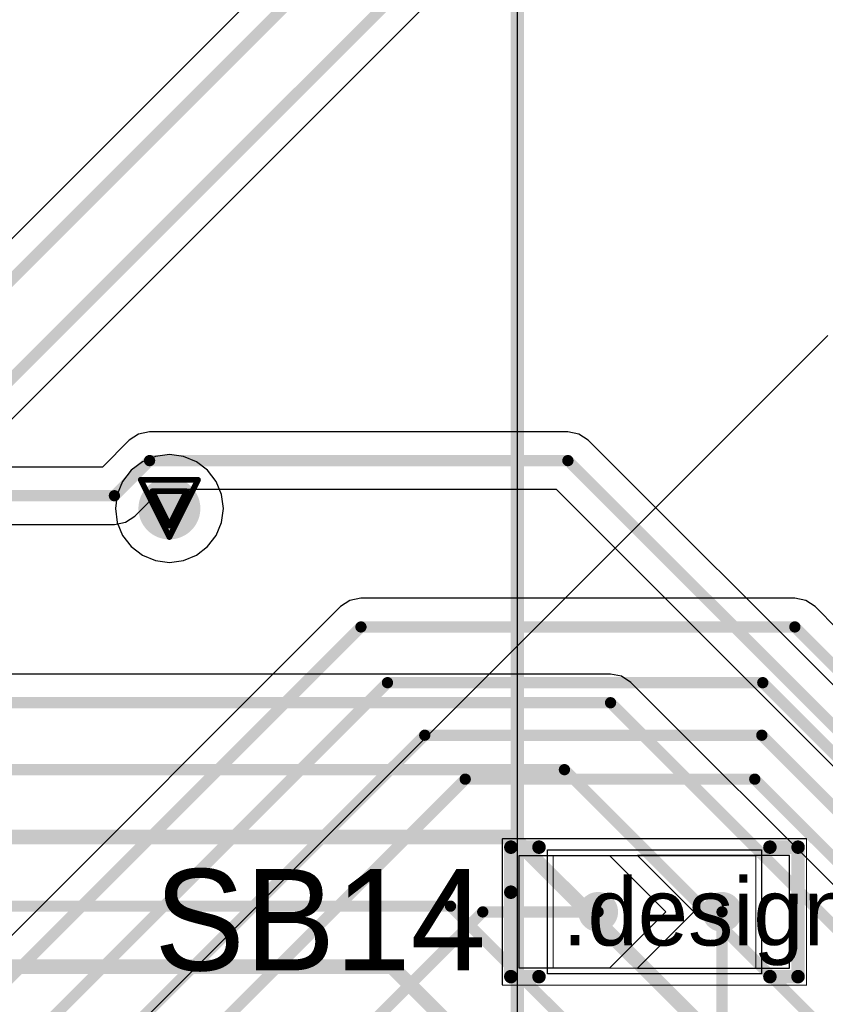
# Model space of a CAD drawing. Header units: millimetres. Extents: x 138 to 555, y 26 to 334.
# Tile 300 of 656: x 212.4 to 219.55, y 234.53 to 243.27. Entities that reach past the tile are written whole.
import ezdxf

# ---------------------------------------------------------------- set-up
doc = ezdxf.new("R2010")
doc.units = ezdxf.units.MM
for name, color, linetype in [('BottomLayer', 5, 'Continuous'), ('DrillDrawing', 1, 'Continuous'), ('Mechanical20', 56, 'Continuous'), ('Mechanical27', 56, 'Continuous'), ('MidLayer1', 16, 'Continuous'), ('MidLayer2', 76, 'Continuous'), ('MidLayer3', 90, 'Continuous'), ('MidLayer4', 156, 'Continuous'), ('MultiLayer', 9, 'Continuous'), ('TopLayer', 1, 'Continuous'), ('TopOverlay', 2, 'Continuous'), ('TopPaste', 8, 'Continuous'), ('TopSolder', 216, 'Continuous'), ('ViaHoleLayer', 16, 'Continuous')]:
    doc.layers.add(name, color=color, linetype=linetype)

# ---------------------------------------------------------------- blocks, each defined once
blk = doc.blocks.new('SOLDER_BRIDGE_R0603_0R_607')
at = {"layer": 'Mechanical20', "const_width": 0.01}
for points in [[(-1.35, 0.65), (-0.2, 0.65)], [(-1.35, -0.65), (-1.35, 0.65)], [(-0.2, 0.65), (1.35, 0.65)], [(1.35, -0.65), (1.35, 0.65)], [(-1.35, -0.65), (1.35, -0.65)]]:
    blk.add_lwpolyline(points, dxfattribs=at)
at = {"layer": 'Mechanical20', "const_width": 0.005}
for points in [[(-1.3525, 0.65, 1), (-1.3475, 0.65, 1)], [(-1.3525, 0.65, 1), (-1.3475, 0.65, 1)], [(-0.2025, 0.65, 1), (-0.1975, 0.65, 1)], [(-0.2025, 0.65, 1), (-0.1975, 0.65, 1)], [(1.3475, 0.65, 1), (1.3525, 0.65, 1)], [(1.3475, 0.65, 1), (1.3525, 0.65, 1)], [(-1.3525, -0.65, 1), (-1.3475, -0.65, 1)], [(-1.3525, -0.65, 1), (-1.3475, -0.65, 1)], [(1.3475, -0.65, 1), (1.3525, -0.65, 1)], [(1.3475, -0.65, 1), (1.3525, -0.65, 1)]]:
    blk.add_lwpolyline(points, format="xyb", close=True, dxfattribs=at)
at = {"layer": 'Mechanical27', "const_width": 0.01}
for points in [[(-0.9, -0.5), (-0.9, 0.5)], [(-0.9, 0.5), (0.9, 0.5)], [(0.9, -0.5), (0.9, 0.5)], [(-0.9, -0.5), (0.9, -0.5)]]:
    blk.add_lwpolyline(points, dxfattribs=at)
at = {"layer": 'Mechanical27', "const_width": 0.005}
for points in [[(-0.9025, 0.5, 1), (-0.8975, 0.5, 1)], [(-0.9025, 0.5, 1), (-0.8975, 0.5, 1)], [(0.8975, 0.5, 1), (0.9025, 0.5, 1)], [(0.8975, 0.5, 1), (0.9025, 0.5, 1)], [(-0.9025, -0.5, 1), (-0.8975, -0.5, 1)], [(-0.9025, -0.5, 1), (-0.8975, -0.5, 1)], [(0.8975, -0.5, 1), (0.9025, -0.5, 1)], [(0.8975, -0.5, 1), (0.9025, -0.5, 1)]]:
    blk.add_lwpolyline(points, format="xyb", close=True, dxfattribs=at)
at = {"layer": 'TopLayer'}
for p, q in [((-1.2, -0.5), (-1.2, 0.5)), ((-1.2, 0.5), (-0.4, 0.5)), ((-0.4, 0.5), (0.1, 0)), ((-0.15, 0.5), (-0.15, 0.5)), ((-0.15, 0.5), (0.35, 0)), ((1.2, 0.5), (-0.15, 0.5)), ((1.2, -0.5), (1.2, 0.5)), ((0.1, 0), (-0.4, -0.5)), ((0.35, 0), (-0.15, -0.5)), ((-1.2, -0.5), (-1.2, -0.5)), ((-0.4, -0.5), (-1.2, -0.5)), ((-0.15, -0.5), (1.2, -0.5))]:
    blk.add_line(p, q, dxfattribs=at)
at = {"layer": 'TopLayer', "const_width": 0.127}
for points in [[(-0.5635, 0, 1), (-0.4365, 0, 1)], [(0.5365, 0, 1), (0.6635, 0, 1)]]:
    blk.add_lwpolyline(points, format="xyb", close=True, dxfattribs=at)
at = {"layer": 'TopOverlay', "const_width": 0.12}
for points in [[(-1.275, 0.575), (-1.025, 0.575)], [(-1.275, 0.175), (-1.275, 0.575)], [(1.025, 0.575), (1.275, 0.575)], [(1.275, -0.575), (1.275, 0.575)], [(-1.275, -0.575), (-1.275, 0.175)], [(-1.275, -0.575), (-1.025, -0.575)], [(1.025, -0.575), (1.275, -0.575)]]:
    blk.add_lwpolyline(points, dxfattribs=at)
at = {"layer": 'TopOverlay', "const_width": 0.06}
for points in [[(-1.305, 0.575, 1), (-1.245, 0.575, 1)], [(-1.305, 0.575, 1), (-1.245, 0.575, 1)], [(-1.055, 0.575, 1), (-0.995, 0.575, 1)], [(0.995, 0.575, 1), (1.055, 0.575, 1)], [(1.245, 0.575, 1), (1.305, 0.575, 1)], [(1.245, 0.575, 1), (1.305, 0.575, 1)], [(-1.305, 0.175, 1), (-1.245, 0.175, 1)], [(-1.305, 0.175, 1), (-1.245, 0.175, 1)], [(-1.305, -0.575, 1), (-1.245, -0.575, 1)], [(-1.305, -0.575, 1), (-1.245, -0.575, 1)], [(-1.055, -0.575, 1), (-0.995, -0.575, 1)], [(0.995, -0.575, 1), (1.055, -0.575, 1)], [(1.245, -0.575, 1), (1.305, -0.575, 1)], [(1.245, -0.575, 1), (1.305, -0.575, 1)]]:
    blk.add_lwpolyline(points, format="xyb", close=True, dxfattribs=at)
at = {"layer": 'TopPaste', "const_width": 0.127}
for points in [[(-0.5635, 0, 1), (-0.4365, 0, 1)], [(0.5365, 0, 1), (0.6635, 0, 1)]]:
    blk.add_lwpolyline(points, format="xyb", close=True, dxfattribs=at)
at = {"layer": 'TopSolder'}
for p, q in [((-0.95, 0.55), (-0.95, 0.55)), ((-0.95, 0.55), (0.95, 0.55)), ((-0.95, -0.55), (-0.95, 0.55)), ((0.95, 0.55), (0.95, -0.55)), ((0.95, -0.55), (-0.95, -0.55))]:
    blk.add_line(p, q, dxfattribs=at)
at = {"layer": 'TopSolder', "const_width": 0.177}
for points in [[(-0.5885, 0, 1), (-0.4115, 0, 1)], [(0.5115, 0, 1), (0.6885, 0, 1)]]:
    blk.add_lwpolyline(points, format="xyb", close=True, dxfattribs=at)
blk = doc.blocks.new('MOD_MB1263_943')
at = {"layer": 'Mechanical27', "const_width": 0.01}
blk.add_lwpolyline([(65, -8), (-55, -8)], dxfattribs=at)
at = {"layer": 'TopOverlay', "const_width": 0.12}
blk.add_lwpolyline([(65, -8), (-55, -8)], dxfattribs=at)

msp = doc.modelspace()

# ---------------------------------------------------------------- linework, layer by layer
at = {"layer": 'BottomLayer'}
for p, q in [((213.4577, 239.5939), (213.375, 239.5387)), ((213.5553, 239.6133), (213.4577, 239.5939)), ((217.2694, 239.6133), (213.5553, 239.6133)), ((217.367, 239.5939), (217.2694, 239.6133)), ((217.4497, 239.5387), (217.367, 239.5939)), ((213.375, 239.5387), (213.1377, 239.3013)), ((221.426, 235.5623), (217.4497, 239.5387)), ((213.1377, 239.3013), (204.9415, 239.3013)), ((213.4235, 238.8662), (213.6609, 239.1035)), ((213.6609, 239.1035), (217.1638, 239.1035)), ((217.1638, 239.1035), (221.1402, 235.1271)), ((213.3408, 238.8109), (213.4235, 238.8662)), ((204.9415, 238.7915), (213.2433, 238.7915)), ((213.2433, 238.7915), (213.3408, 238.8109)), ((217.648, 237.4627), (204.5257, 237.4627)), ((217.7455, 237.4433), (217.648, 237.4627)), ((217.8282, 237.388), (217.7455, 237.4433)), ((220.3002, 234.9161), (217.8282, 237.388))]:
    msp.add_line(p, q, dxfattribs=at)
for points, const_width in [([(213.2433, 239.0464), (213.5553, 239.3584)], 0.1), ([(213.5553, 239.3584), (217.2694, 239.3584)], 0.1), ([(217.2694, 239.3584), (221.3205, 235.3074)], 0.1), ([(204.5068, 239.0464), (213.2433, 239.0464)], 0.1), ([(204.4201, 237.2078), (217.648, 237.2078)], 0.1), ([(217.648, 237.2078), (220.1946, 234.6612)], 0.1), ([(203.8146, 236.6133), (217.2386, 236.6133)], 0.1), ([(217.2386, 236.6133), (220.1056, 233.7463)], 0.1), ([(203.1551, 236.0146), (216.782, 236.0146)], 0.13), ([(216.782, 236.0146), (220.0619, 232.7346)], 0.13), ([(203.7471, 235.4006), (216.227, 235.4006)], 0.1), ([(216.227, 235.4006), (220.3702, 231.2574)], 0.1), ([(209.1126, 234.8635), (215.7055, 234.8635)], 0.13), ([(215.7055, 234.8635), (220.426, 230.143)], 0.13)]:
    msp.add_lwpolyline(points, dxfattribs=dict(at, const_width=const_width))
for points, const_width in [([(213.5303, 239.3584, 1), (213.5803, 239.3584, 1)], 0.05), ([(213.5303, 239.3584, 1), (213.5803, 239.3584, 1)], 0.05), ([(217.2444, 239.3584, 1), (217.2944, 239.3584, 1)], 0.05), ([(217.2444, 239.3584, 1), (217.2944, 239.3584, 1)], 0.05), ([(213.5938, 238.9334, 1), (213.8688, 238.9334, 1)], 0.275), ([(213.2183, 239.0464, 1), (213.2683, 239.0464, 1)], 0.05), ([(213.2183, 239.0464, 1), (213.2683, 239.0464, 1)], 0.05), ([(217.623, 237.2078, 1), (217.673, 237.2078, 1)], 0.05), ([(217.623, 237.2078, 1), (217.673, 237.2078, 1)], 0.05), ([(217.2136, 236.6133, 1), (217.2636, 236.6133, 1)], 0.05), ([(217.2136, 236.6133, 1), (217.2636, 236.6133, 1)], 0.05), ([(216.7495, 236.0146, 1), (216.8145, 236.0146, 1)], 0.065), ([(216.7495, 236.0146, 1), (216.8145, 236.0146, 1)], 0.065), ([(216.202, 235.4006, 1), (216.252, 235.4006, 1)], 0.05), ([(216.202, 235.4006, 1), (216.252, 235.4006, 1)], 0.05), ([(215.673, 234.8635, 1), (215.738, 234.8635, 1)], 0.065), ([(215.673, 234.8635, 1), (215.738, 234.8635, 1)], 0.065)]:
    msp.add_lwpolyline(points, format="xyb", close=True, dxfattribs=dict(at, const_width=const_width))
at = {"layer": 'DrillDrawing', "const_width": 0.0508}
for points in [[(213.4773, 239.1874), (213.9853, 239.1874)], [(213.4773, 239.1874), (213.7313, 238.6794)], [(213.7313, 238.6794), (213.9853, 239.1874)], [(213.5789, 239.0858), (213.8837, 239.0858)], [(213.5789, 239.0858), (213.7313, 238.781)], [(213.7313, 238.781), (213.8837, 239.0858)]]:
    msp.add_lwpolyline(points, dxfattribs=at)
at = {"layer": 'DrillDrawing', "const_width": 0.0254}
for points in [[(213.4646, 239.1874, 1), (213.49, 239.1874, 1)], [(213.4646, 239.1874, 1), (213.49, 239.1874, 1)], [(213.9726, 239.1874, 1), (213.998, 239.1874, 1)], [(213.9726, 239.1874, 1), (213.998, 239.1874, 1)], [(213.5662, 239.0858, 1), (213.5916, 239.0858, 1)], [(213.5662, 239.0858, 1), (213.5916, 239.0858, 1)], [(213.871, 239.0858, 1), (213.8964, 239.0858, 1)], [(213.871, 239.0858, 1), (213.8964, 239.0858, 1)], [(213.7186, 238.781, 1), (213.744, 238.781, 1)], [(213.7186, 238.781, 1), (213.744, 238.781, 1)], [(213.7186, 238.6794, 1), (213.744, 238.6794, 1)], [(213.7186, 238.6794, 1), (213.744, 238.6794, 1)]]:
    msp.add_lwpolyline(points, format="xyb", close=True, dxfattribs=at)
at = {"layer": 'MidLayer1'}
msp.add_line((212.4525, 233.3444), (219.5773, 240.4692), dxfattribs=at)
at = {"layer": 'MidLayer1', "const_width": 0.275}
msp.add_lwpolyline([(213.5938, 238.9334, 1), (213.8688, 238.9334, 1)], format="xyb", close=True, dxfattribs=at)
at = {"layer": 'MidLayer2', "const_width": 0.275}
msp.add_lwpolyline([(213.5938, 238.9334, 1), (213.8688, 238.9334, 1)], format="xyb", close=True, dxfattribs=at)
at = {"layer": 'MidLayer3', "const_width": 0.275}
msp.add_lwpolyline([(213.5938, 238.9334, 1), (213.8688, 238.9334, 1)], format="xyb", close=True, dxfattribs=at)
at = {"layer": 'MidLayer4'}
for p, q in [((213.6073, 239.3962), (213.4918, 239.3483)), ((213.7313, 239.4125), (213.6073, 239.3962)), ((213.8553, 239.3962), (213.7313, 239.4125)), ((213.9709, 239.3483), (213.8553, 239.3962)), ((213.4918, 239.3483), (213.3926, 239.2722)), ((214.0701, 239.2722), (213.9709, 239.3483)), ((213.3926, 239.2722), (213.3164, 239.173)), ((214.1462, 239.173), (214.0701, 239.2722)), ((213.3164, 239.173), (213.2685, 239.0574)), ((214.1941, 239.0574), (214.1462, 239.173)), ((213.2685, 239.0574), (213.2522, 238.9334)), ((214.2104, 238.9334), (214.1941, 239.0574)), ((213.2522, 238.9334), (213.2685, 238.8094)), ((214.1941, 238.8094), (214.2104, 238.9334)), ((213.2685, 238.8094), (213.3164, 238.6939)), ((214.1462, 238.6939), (214.1941, 238.8094)), ((213.3164, 238.6939), (213.3926, 238.5947)), ((214.0701, 238.5947), (214.1462, 238.6939)), ((213.3926, 238.5947), (213.4918, 238.5185)), ((213.9709, 238.5185), (214.0701, 238.5947)), ((213.4918, 238.5185), (213.6073, 238.4707)), ((213.8553, 238.4707), (213.9709, 238.5185)), ((213.6073, 238.4707), (213.7313, 238.4543)), ((213.7313, 238.4543), (213.8553, 238.4707))]:
    msp.add_line(p, q, dxfattribs=at)
at = {"layer": 'MidLayer4', "const_width": 0.275}
msp.add_lwpolyline([(213.5938, 238.9334, 1), (213.8688, 238.9334, 1)], format="xyb", close=True, dxfattribs=at)
at = {"layer": 'MultiLayer', "const_width": 0.275}
msp.add_lwpolyline([(213.5938, 238.9334, 1), (213.8688, 238.9334, 1)], format="xyb", close=True, dxfattribs=at)
at = {"layer": 'TopLayer'}
for p, q in [((218.7408, 247.7385), (207.7806, 236.7782)), ((208.8067, 236.2031), (219.5328, 246.9292)), ((215.3345, 238.1163), (215.2518, 238.0611)), ((215.432, 238.1357), (215.3345, 238.1163)), ((219.2842, 238.1357), (215.432, 238.1357)), ((219.3817, 238.1163), (219.2842, 238.1357)), ((219.4644, 238.0611), (219.3817, 238.1163)), ((215.2518, 238.0611), (209.0067, 231.816)), ((219.6633, 237.8622), (219.4644, 238.0611))]:
    msp.add_line(p, q, dxfattribs=at)
at = {"layer": 'TopLayer', "const_width": 0.1}
for points in [[(207.9608, 236.598), (218.921, 247.5582)], [(208.5518, 236.3087), (219.4272, 247.1841)], [(209.1478, 231.5966), (215.432, 237.8809)], [(215.432, 237.8809), (219.2842, 237.8809)], [(219.2842, 237.8809), (220.4076, 236.7574)], [(209.7397, 231.4581), (215.6674, 237.3857)], [(215.6674, 237.3857), (218.9995, 237.3857)], [(218.9995, 237.3857), (220.6279, 235.7574)], [(212.7403, 233.6609), (215.9985, 236.9191)], [(215.9985, 236.9191), (218.9909, 236.9191)], [(218.9909, 236.9191), (220.6526, 235.2574)], [(213.6334, 233.8043), (216.3579, 236.5288)], [(216.3579, 236.5288), (218.9283, 236.5288)], [(218.9283, 236.5288), (220.6997, 234.7574)], [(214.4471, 233.2835), (216.5133, 235.3497)], [(216.5133, 235.3497), (217.5377, 235.3497)], [(218.6378, 233.8454), (218.6378, 235.3497)]]:
    msp.add_lwpolyline(points, dxfattribs=at)
at = {"layer": 'TopLayer'}
for points, const_width in [([(213.5938, 238.9334, 1), (213.8688, 238.9334, 1)], 0.275), ([(215.407, 237.8809, 1), (215.457, 237.8809, 1)], 0.05), ([(215.407, 237.8809, 1), (215.457, 237.8809, 1)], 0.05), ([(219.2592, 237.8809, 1), (219.3091, 237.8809, 1)], 0.05), ([(219.2592, 237.8809, 1), (219.3091, 237.8809, 1)], 0.05), ([(215.6424, 237.3857, 1), (215.6924, 237.3857, 1)], 0.05), ([(215.6424, 237.3857, 1), (215.6924, 237.3857, 1)], 0.05), ([(218.9745, 237.3857, 1), (219.0245, 237.3857, 1)], 0.05), ([(218.9745, 237.3857, 1), (219.0245, 237.3857, 1)], 0.05), ([(215.9735, 236.9191, 1), (216.0235, 236.9191, 1)], 0.05), ([(215.9735, 236.9191, 1), (216.0235, 236.9191, 1)], 0.05), ([(218.9659, 236.9191, 1), (219.0159, 236.9191, 1)], 0.05), ([(218.9659, 236.9191, 1), (219.0159, 236.9191, 1)], 0.05), ([(216.3329, 236.5288, 1), (216.3829, 236.5288, 1)], 0.05), ([(216.3329, 236.5288, 1), (216.3829, 236.5288, 1)], 0.05), ([(218.9033, 236.5288, 1), (218.9533, 236.5288, 1)], 0.05), ([(218.9033, 236.5288, 1), (218.9533, 236.5288, 1)], 0.05), ([(216.4883, 235.3497, 1), (216.5383, 235.3497, 1)], 0.05), ([(216.4883, 235.3497, 1), (216.5383, 235.3497, 1)], 0.05), ([(217.5127, 235.3497, 1), (217.5627, 235.3497, 1)], 0.05), ([(218.6128, 235.3497, 1), (218.6628, 235.3497, 1)], 0.05)]:
    msp.add_lwpolyline(points, format="xyb", close=True, dxfattribs=dict(at, const_width=const_width))
at = {"layer": 'ViaHoleLayer', "const_width": 0.15}
msp.add_lwpolyline([(213.6563, 238.9334, 1), (213.8063, 238.9334, 1)], format="xyb", close=True, dxfattribs=at)

# ---------------------------------------------------------------- block references
for name, p, rotation in [('MOD_MB1263_943', (224.8205, 225.5074), 270), ('SOLDER_BRIDGE_R0603_0R_607', (218.0378, 235.3497), 360)]:
    msp.add_blockref(name, p, dxfattribs=dict(rotation=rotation))

# ---------------------------------------------------------------- texts
at = {"layer": 'Mechanical27'}
msp.add_text('.designator', height=0.599999, dxfattribs=at).set_placement((217.2208, 235.0516))
at = {"layer": 'TopOverlay'}
msp.add_text('SB14', height=0.9, dxfattribs=at).set_placement((213.5977, 234.83))

doc.saveas('drawing.dxf')
